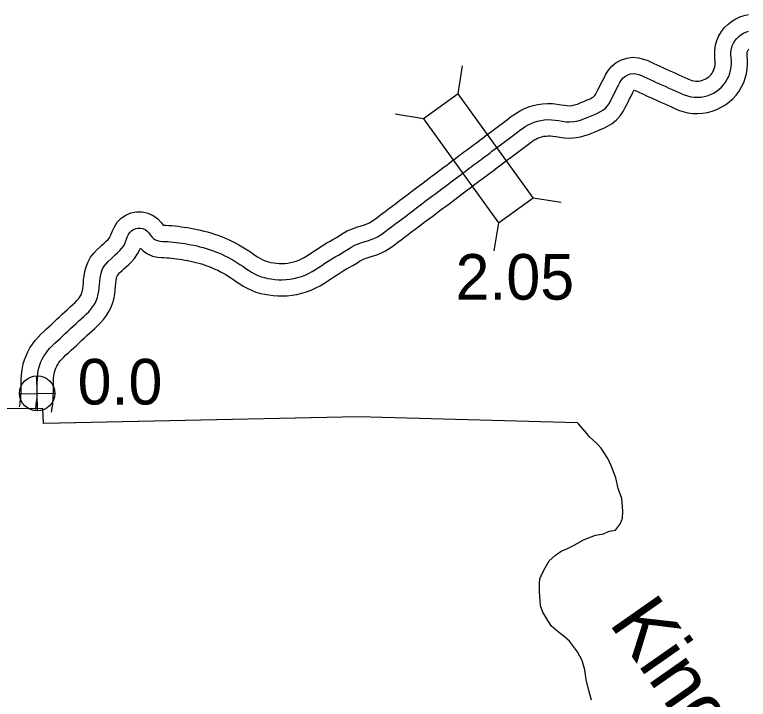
# Model space of a CAD drawing. Extents: x 31699 to 244310, y -8841 to 11474.
# Drawn here: x 136950.9 to 137404, y 322.5 to 745.6 of the extents above; entities that cross this region are included whole.
import ezdxf

# ---------------------------------------------------------------- set-up
doc = ezdxf.new("R2010")
doc.units = 0
for name, color, linetype in [('B_Logo', 7, 'Continuous'), ('Level 21', 7, 'Continuous'), ('Level 55', 7, 'Continuous'), ('R_Draft', 7, 'Continuous'), ('R_Logo', 7, 'Continuous'), ('R_XS_EARTHWORK_STAGE1', 7, 'Continuous'), ('S_WALL', 7, 'Continuous'), ('S_WALL_ANNOT', 7, 'Continuous')]:
    doc.layers.add(name, color=color, linetype=linetype)

msp = doc.modelspace()

# ---------------------------------------------------------------- linework, layer by layer
at = {"layer": 'B_Logo'}
for points in [[(137399.44, 733.26), (137400.91, 734.17), (137402.46, 734.87), (137404.07, 735.39)], [(137247.06, 662.25), (137248.53, 663.35), (137250.06, 664.49), (137251.62, 665.65), (137253.21, 666.84), (137254.82, 668.04), (137256.45, 669.25), (137258.08, 670.47), (137259.71, 671.72), (137261.34, 672.96), (137262.96, 674.18), (137264.58, 675.38), (137266.25, 676.5), (137268, 677.52), (137269.85, 678.41), (137271.78, 679.17), (137273.79, 679.79), (137275.86, 680.28), (137277.99, 680.6), (137280.17, 680.75), (137282.39, 680.72), (137284.61, 680.49), (137286.85, 680.13), (137289.09, 679.74), (137291.35, 679.46), (137293.62, 679.37), (137296.52, 679.58), (137298.1, 679.91), (137300.28, 680.47), (137301.78, 680.95), (137304.46, 682.03), (137306.48, 682.9), (137308.48, 683.78), (137310.44, 684.65), (137312.34, 685.58), (137314.11, 686.64), (137315.68, 687.9), (137317.03, 689.35), (137318.17, 691.01), (137319.14, 692.81), (137320.08, 694.67), (137321.01, 696.55), (137321.94, 698.41), (137322.86, 700.25), (137323.76, 702.04), (137324.66, 703.74), (137325.65, 705.29), (137326.78, 706.63), (137328.08, 707.71), (137329.54, 708.51), (137331.14, 709.02), (137332.83, 709.22), (137334.56, 709.1), (137336.28, 708.68), (137337.99, 708.01), (137339.71, 707.22), (137341.49, 706.38), (137343.32, 705.53), (137345.21, 704.68), (137347.14, 703.81), (137349.08, 702.93), (137351.04, 702.05), (137352.99, 701.16), (137354.94, 700.28), (137356.88, 699.4), (137358.82, 698.53), (137360.72, 697.68), (137362.56, 696.83), (137364.46, 696.04), (137366.4, 695.38), (137368.4, 694.89), (137370.44, 694.61), (137372.49, 694.55), (137374.56, 694.69), (137376.62, 695.02), (137378.64, 695.55), (137380.59, 696.27), (137382.47, 697.17), (137384.22, 698.25), (137385.85, 699.48), (137387.36, 700.82), (137388.75, 702.3), (137389.98, 703.93), (137391.02, 705.67), (137391.88, 707.52), (137392.55, 709.42), (137393.06, 711.35), (137393.39, 713.3), (137393.53, 715.24), (137393.5, 717.17), (137393.35, 719.07), (137393.22, 720.93), (137393.26, 722.76), (137393.53, 724.56), (137394.02, 726.31), (137394.75, 727.97), (137395.68, 729.53), (137396.79, 730.94), (137398.05, 732.19), (137399.44, 733.26)], [(137059.65, 603.49), (137061.51, 603.1), (137063.39, 602.68), (137065.3, 602.22), (137067.22, 601.71), (137069.14, 601.15), (137071.08, 600.54), (137073.01, 599.87), (137074.94, 599.16), (137076.85, 598.38), (137078.76, 597.53), (137080.65, 596.62), (137082.53, 595.68), (137084.4, 594.68), (137086.25, 593.62), (137088.1, 592.51), (137089.94, 591.33), (137091.77, 590.11), (137093.57, 588.86), (137095.37, 587.64), (137097.2, 586.49), (137099.08, 585.42), (137101.03, 584.5), (137103.04, 583.72), (137105.11, 583.13), (137107.22, 582.67), (137109.38, 582.29), (137111.58, 582.01), (137113.83, 581.86), (137116.14, 581.83), (137118.49, 581.94), (137120.86, 582.19), (137123.25, 582.6), (137125.62, 583.14), (137127.95, 583.85), (137130.22, 584.7), (137132.43, 585.7), (137134.54, 586.84), (137136.57, 588.06), (137138.54, 589.35), (137140.52, 590.68), (137142.53, 592.04), (137144.58, 593.38), (137146.66, 594.67), (137148.74, 595.9), (137150.8, 597.08), (137152.43, 598.09), (137154.88, 599.42), (137156.93, 600.62), (137159.14, 602.11), (137160.61, 602.98), (137163.1, 603.98), (137165.2, 604.77), (137167.33, 605.46), (137169.47, 606.12), (137171.58, 606.85), (137173.66, 607.73), (137174.91, 608.38), (137177.65, 610.09), (137179.59, 611.5), (137181.57, 612.98), (137183.61, 614.5), (137185.68, 616.07), (137187.81, 617.68), (137189.99, 619.33), (137192.22, 621), (137194.5, 622.72), (137196.79, 624.46), (137199.04, 626.16), (137201.22, 627.81), (137202.21, 628.55), (137205.32, 630.9), (137207.55, 632.58), (137209.15, 633.78), (137211.02, 635.18), (137212.89, 636.59), (137214.79, 638.03), (137216.71, 639.47), (137218.6, 640.87), (137220.41, 642.23), (137222.11, 643.52), (137223.7, 644.72), (137225.17, 645.82), (137226.55, 646.86), (137227.86, 647.85), (137229.13, 648.81), (137230.38, 649.76), (137231.63, 650.7), (137232.88, 651.62), (137234.1, 652.53), (137235.32, 653.43), (137236.54, 654.33), (137237.77, 655.26), (137239.03, 656.19), (137240.3, 657.14), (137241.59, 658.11), (137242.9, 659.11), (137244.25, 660.13), (137245.64, 661.18), (137247.06, 662.25)], [(136963.71, 501.64), (136963.88, 502.63), (136964.07, 503.75), (136964.25, 504.92), (136964.43, 506.19), (136964.58, 507.52), (136964.7, 508.92), (136964.75, 510.36), (136964.81, 511.88), (136964.82, 513.43), (136964.84, 515.35), (136964.85, 516.66), (136964.86, 518.36), (136964.88, 520.09), (136964.97, 521.87), (136965.14, 523.68), (136965.43, 525.52), (136965.86, 527.35), (136966.42, 529.17), (136967.12, 531), (136967.94, 532.81), (136968.91, 534.59), (136970.02, 536.33), (136971.27, 538), (136972.66, 539.6), (136974.16, 541.13), (136975.72, 542.62), (136977.31, 544.09), (136978.91, 545.57), (136980.53, 547.07), (136982.16, 548.58), (136983.79, 550.1), (136985.42, 551.62), (136987.05, 553.13), (136988.68, 554.64), (136990.3, 556.14), (136991.93, 557.63), (136993.54, 559.1), (136995.11, 560.57), (136996.6, 562.04), (136997.99, 563.6), (136999.23, 565.26), (137000.32, 567.03), (137001.24, 568.88), (137001.96, 570.79), (137002.3, 572.09), (137002.78, 574.73), (137003.04, 576.74), (137003.26, 578.77), (137003.41, 580.71), (137003.69, 582.82), (137004.02, 584.81), (137004.5, 586.71), (137005.21, 588.51), (137006.16, 590.2), (137007.34, 591.75), (137008.68, 593.16), (137010.42, 594.78), (137011.55, 595.82), (137012.98, 597.14), (137014.39, 598.48), (137015.79, 599.83), (137017.09, 601.27), (137018.2, 602.87), (137019.06, 604.59), (137019.76, 606.35), (137020.43, 608.09), (137021.18, 609.69), (137022.07, 611.03), (137023.11, 612.09), (137024.3, 612.9), (137025.62, 613.45), (137027.05, 613.73), (137028.53, 613.72), (137030.03, 613.41), (137031.45, 612.77), (137032.7, 611.86), (137033.74, 610.75), (137034.64, 609.56), (137035.55, 608.4), (137036.58, 607.38), (137037.79, 606.56), (137039.13, 605.98), (137040.6, 605.67), (137042.14, 605.55), (137043.74, 605.48), (137045.4, 605.4), (137047.1, 605.28), (137048.84, 605.12), (137050.61, 604.93), (137052.37, 604.7), (137054.17, 604.46), (137055.99, 604.16), (137057.82, 603.85), (137059.65, 603.49)]]:
    msp.add_lwpolyline(points, dxfattribs=at)
at = {"layer": 'Level 21'}
for p, q in [((136965.03, 500.73), (136964.53, 522.43)), ((136953.93, 511.33), (136975.63, 511.83))]:
    msp.add_line(p, q, dxfattribs=at)
msp.add_circle((136964.78, 511.58), 10.85, dxfattribs=at)
at = {"layer": 'Level 55'}
for p, q in [((137393.3, 741.16), (137394.23, 741.8)), ((137241.04, 670.23), (137241.06, 670.25)), ((137253.07, 654.26), (137253.05, 654.24)), ((137061.55, 613.31), (137061.7, 613.28)), ((137057.75, 593.67), (137057.59, 593.7))]:
    msp.add_line(p, q, dxfattribs=at)
for points in [[(137394.23, 741.8), (137396.21, 743.01), (137398.83, 744.21), (137401.49, 745.07), (137404.16, 745.63)], [(137241.06, 670.25), (137242.56, 671.37), (137244.1, 672.51), (137245.64, 673.66), (137247.22, 674.85), (137248.85, 676.06), (137250.46, 677.26), (137252.05, 678.45), (137253.65, 679.67), (137255.3, 680.93), (137256.97, 682.19), (137258.82, 683.56), (137260.95, 684.98), (137263.3, 686.35), (137265.83, 687.58), (137268.46, 688.61), (137271.17, 689.45), (137273.97, 690.11), (137276.9, 690.55), (137279.91, 690.76), (137282.96, 690.71), (137285.93, 690.41), (137288.5, 689.99), (137290.55, 689.64), (137292.17, 689.44), (137293.47, 689.38), (137295.13, 689.5), (137295.82, 689.65), (137297.51, 690.08), (137298.39, 690.36), (137300.61, 691.26), (137302.48, 692.07), (137304.43, 692.93), (137306.21, 693.72), (137307.56, 694.38), (137308.4, 694.88), (137308.86, 695.25), (137309.2, 695.61), (137309.62, 696.24), (137310.28, 697.45), (137311.13, 699.13), (137312.05, 700.99), (137312.99, 702.88), (137313.92, 704.74), (137314.87, 706.63), (137316.02, 708.79), (137317.58, 711.23), (137319.69, 713.75), (137322.45, 716.03), (137325.59, 717.74), (137328.99, 718.83), (137332.58, 719.27), (137336.12, 719.02), (137339.31, 718.23), (137341.91, 717.22), (137343.93, 716.28), (137345.72, 715.44), (137347.47, 714.63), (137349.33, 713.8), (137351.27, 712.92), (137353.2, 712.04), (137355.15, 711.16), (137357.12, 710.27), (137359.08, 709.38), (137360.98, 708.52), (137362.9, 707.67), (137364.87, 706.78), (137366.59, 705.98), (137368.01, 705.39), (137369.2, 704.99), (137370.27, 704.73), (137371.27, 704.59), (137372.31, 704.56), (137373.42, 704.63), (137374.55, 704.82), (137375.63, 705.1), (137376.69, 705.49), (137377.67, 705.96), (137378.57, 706.51), (137379.51, 707.23), (137380.39, 708), (137381.09, 708.75), (137381.67, 709.52), (137382.17, 710.35), (137382.61, 711.3), (137382.99, 712.38), (137383.27, 713.46), (137383.45, 714.49), (137383.52, 715.54), (137383.51, 716.71), (137383.38, 718.33), (137383.21, 720.68), (137383.27, 723.61), (137383.73, 726.68), (137384.59, 729.7), (137385.84, 732.55), (137387.42, 735.19), (137389.31, 737.61), (137391.45, 739.72), (137393.3, 741.16)], [(137253.05, 654.24), (137254.51, 655.33), (137256.03, 656.46), (137257.61, 657.64), (137259.2, 658.83), (137260.8, 660.02), (137262.43, 661.24), (137264.1, 662.49), (137265.77, 663.76), (137267.39, 664.99), (137268.95, 666.17), (137270.33, 667.2), (137271.55, 668.01), (137272.71, 668.68), (137273.87, 669.25), (137275.09, 669.73), (137276.42, 670.14), (137277.76, 670.45), (137279.08, 670.65), (137280.43, 670.75), (137281.81, 670.72), (137283.3, 670.57), (137285.19, 670.26), (137287.63, 669.85), (137290.54, 669.49), (137293.77, 669.36), (137297.9, 669.65), (137300.38, 670.17), (137303.05, 670.86), (137305.18, 671.54), (137308.31, 672.8), (137310.48, 673.74), (137312.53, 674.64), (137314.67, 675.59), (137317.11, 676.78), (137319.83, 678.41), (137322.5, 680.55), (137324.87, 683.09), (137326.71, 685.79), (137328.01, 688.18), (137329.03, 690.2), (137329.97, 692.1), (137330.88, 693.95), (137331.79, 695.76), (137332.64, 697.45), (137333.3, 698.69), (137333.51, 699.02), (137334.07, 698.81), (137335.49, 698.15), (137337.26, 697.32), (137339.17, 696.43), (137341.1, 695.57), (137343.01, 694.7), (137344.96, 693.82), (137346.92, 692.94), (137348.86, 692.06), (137350.81, 691.17), (137352.79, 690.27), (137354.75, 689.4), (137356.57, 688.58), (137358.53, 687.68), (137360.91, 686.68), (137363.6, 685.76), (137366.53, 685.05), (137369.6, 684.63), (137372.68, 684.54), (137375.71, 684.74), (137378.69, 685.23), (137381.64, 686), (137384.5, 687.06), (137387.27, 688.38), (137389.88, 689.99), (137392.18, 691.73), (137394.34, 693.64), (137396.41, 695.85), (137398.28, 698.33), (137399.87, 700.99), (137401.14, 703.74), (137402.11, 706.47), (137402.85, 709.25), (137403.33, 712.11), (137403.53, 714.95), (137403.5, 717.63), (137403.33, 719.81), (137403.23, 721.18), (137403.24, 721.92), (137403.32, 722.44), (137403.46, 722.91), (137403.66, 723.39), (137403.94, 723.86), (137404.27, 724.27)], [(137061.7, 613.28), (137063.62, 612.87), (137065.65, 612.42), (137067.74, 611.92), (137069.91, 611.35), (137072.06, 610.71), (137074.21, 610.04), (137076.37, 609.3), (137078.57, 608.48), (137080.78, 607.57), (137082.95, 606.61), (137085.06, 605.6), (137087.15, 604.55), (137089.24, 603.43), (137091.31, 602.25), (137093.37, 601.01), (137095.41, 599.71), (137097.4, 598.38), (137099.23, 597.1), (137100.86, 596), (137102.32, 595.07), (137103.68, 594.31), (137104.97, 593.69), (137106.23, 593.21), (137107.55, 592.83), (137109.14, 592.49), (137110.87, 592.18), (137112.55, 591.97), (137114.24, 591.85), (137115.96, 591.83), (137117.72, 591.92), (137119.51, 592.11), (137121.28, 592.41), (137123.05, 592.81), (137124.74, 593.32), (137126.39, 593.94), (137127.99, 594.67), (137129.6, 595.53), (137131.25, 596.53), (137133.01, 597.68), (137134.93, 598.97), (137136.99, 600.36), (137139.2, 601.81), (137141.48, 603.23), (137143.72, 604.55), (137145.69, 605.67), (137147.4, 606.74), (137149.96, 608.12), (137151.59, 609.09), (137153.8, 610.57), (137156.17, 611.98), (137159.47, 613.3), (137161.9, 614.22), (137164.32, 614.99), (137166.35, 615.63), (137168, 616.19), (137169.42, 616.79), (137169.97, 617.08), (137172.06, 618.38), (137173.66, 619.55), (137175.58, 620.98), (137177.6, 622.49), (137179.65, 624.04), (137181.77, 625.65), (137183.98, 627.32), (137186.21, 629), (137188.47, 630.69), (137190.75, 632.43), (137193.01, 634.14), (137195.2, 635.79), (137196.18, 636.53), (137199.3, 638.89), (137201.54, 640.57), (137203.16, 641.79), (137205.02, 643.17), (137206.86, 644.56), (137208.77, 646.02), (137210.73, 647.48), (137212.61, 648.88), (137214.38, 650.21), (137216.08, 651.5), (137217.69, 652.71), (137219.16, 653.82), (137220.54, 654.86), (137221.84, 655.83), (137223.09, 656.78), (137224.36, 657.74), (137225.65, 658.71), (137226.91, 659.64), (137228.15, 660.57), (137229.38, 661.47), (137230.56, 662.35), (137231.79, 663.27), (137233.05, 664.21), (137234.3, 665.14), (137235.56, 666.09), (137236.86, 667.08), (137238.22, 668.1), (137239.61, 669.16), (137241.04, 670.23)], [(137057.59, 593.7), (137059.39, 593.33), (137061.13, 592.94), (137062.86, 592.52), (137064.53, 592.08), (137066.22, 591.58), (137067.95, 591.04), (137069.66, 590.45), (137071.31, 589.84), (137072.93, 589.18), (137074.57, 588.45), (137076.25, 587.65), (137077.92, 586.81), (137079.56, 585.92), (137081.19, 584.99), (137082.82, 584.01), (137084.47, 582.96), (137086.15, 581.84), (137087.91, 580.62), (137089.89, 579.27), (137092.07, 577.9), (137094.47, 576.54), (137097.09, 575.3), (137099.86, 574.24), (137102.66, 573.42), (137105.31, 572.85), (137107.89, 572.4), (137110.61, 572.06), (137113.43, 571.86), (137116.32, 571.83), (137119.25, 571.97), (137122.21, 572.28), (137125.21, 572.79), (137128.19, 573.48), (137131.16, 574.37), (137134.06, 575.46), (137136.86, 576.73), (137139.48, 578.14), (137141.9, 579.59), (137144.07, 581.02), (137146.11, 582.39), (137148.07, 583.71), (137149.95, 584.95), (137151.84, 586.12), (137153.76, 587.26), (137155.92, 588.48), (137157.45, 589.43), (137159.81, 590.71), (137162.26, 592.16), (137164.49, 593.65), (137165.04, 593.98), (137166.73, 594.66), (137168.5, 595.33), (137170.35, 595.92), (137172.58, 596.62), (137175.17, 597.51), (137177.91, 598.67), (137179.85, 599.67), (137183.25, 601.79), (137185.53, 603.45), (137187.56, 604.97), (137189.62, 606.51), (137191.72, 608.1), (137193.85, 609.71), (137196, 611.34), (137198.23, 613.01), (137200.53, 614.74), (137202.83, 616.49), (137205.07, 618.18), (137207.25, 619.82), (137208.23, 620.57), (137211.34, 622.92), (137213.55, 624.58), (137215.14, 625.77), (137217.03, 627.18), (137218.93, 628.61), (137220.81, 630.04), (137222.69, 631.45), (137224.59, 632.87), (137226.43, 634.25), (137228.13, 635.54), (137229.7, 636.72), (137231.18, 637.83), (137232.56, 638.87), (137233.88, 639.86), (137235.17, 640.84), (137236.41, 641.78), (137237.62, 642.68), (137238.85, 643.6), (137240.05, 644.49), (137241.26, 645.39), (137242.52, 646.32), (137243.76, 647.24), (137245.01, 648.18), (137246.3, 649.14), (137247.62, 650.14), (137248.94, 651.14), (137250.28, 652.15), (137251.66, 653.19), (137253.07, 654.26)], [(136953.85, 503.3), (136954.02, 504.31), (136954.2, 505.37), (136954.36, 506.4), (136954.51, 507.45), (136954.63, 508.5), (136954.71, 509.52), (136954.76, 510.76), (136954.82, 512.12), (136954.82, 513.5), (136954.84, 515.43), (136954.85, 516.72), (136954.86, 518.44), (136954.88, 520.42), (136955, 522.59), (136955.21, 524.94), (136955.62, 527.45), (136956.2, 529.96), (136956.96, 532.42), (136957.88, 534.85), (136958.99, 537.28), (136960.29, 539.68), (136961.79, 542.02), (136963.49, 544.29), (136965.31, 546.38), (136967.13, 548.24), (136968.87, 549.9), (136970.51, 551.43), (136972.12, 552.92), (136973.74, 554.41), (136975.34, 555.9), (136976.97, 557.41), (136978.61, 558.94), (136980.26, 560.47), (136981.89, 561.98), (136983.53, 563.5), (136985.17, 565), (136986.75, 566.45), (136988.18, 567.78), (136989.34, 568.93), (136990.24, 569.93), (136990.94, 570.88), (136991.57, 571.89), (136992.06, 572.88), (136992.42, 573.85), (136992.54, 574.29), (136992.9, 576.24), (136993.1, 577.9), (136993.3, 579.71), (136993.46, 581.77), (136993.8, 584.29), (136994.22, 586.84), (136994.96, 589.79), (136996.17, 592.83), (136997.78, 595.7), (136999.7, 598.23), (137001.65, 600.28), (137003.63, 602.11), (137004.76, 603.16), (137006.14, 604.45), (137007.48, 605.71), (137008.59, 606.78), (137009.24, 607.5), (137009.57, 607.98), (137009.93, 608.69), (137010.45, 609.99), (137011.22, 612.02), (137012.45, 614.61), (137014.26, 617.34), (137016.65, 619.8), (137019.53, 621.75), (137022.72, 623.07), (137026.12, 623.74), (137029.59, 623.71), (137033.12, 622.98), (137036.48, 621.47), (137039.36, 619.39), (137041.41, 617.19), (137042.57, 615.65), (137042.66, 615.54), (137042.74, 615.53), (137044.19, 615.47), (137045.98, 615.38), (137047.9, 615.25), (137049.84, 615.07), (137051.78, 614.86), (137053.68, 614.62), (137055.66, 614.35), (137057.65, 614.02), (137059.62, 613.68), (137061.55, 613.31)], [(136973.57, 499.98), (136973.73, 500.95), (136973.93, 502.12), (136974.14, 503.45), (136974.35, 504.93), (136974.54, 506.55), (136974.68, 508.33), (136974.74, 509.97), (136974.81, 511.64), (136974.82, 513.36), (136974.84, 515.27), (136974.85, 516.6), (136974.85, 518.27), (136974.87, 519.76), (136974.95, 521.14), (136975.07, 522.43), (136975.25, 523.58), (136975.52, 524.74), (136975.89, 525.92), (136976.35, 527.15), (136976.9, 528.34), (136977.52, 529.5), (136978.24, 530.63), (136979.06, 531.71), (136980.02, 532.82), (136981.19, 534.02), (136982.57, 535.33), (136984.1, 536.75), (136985.7, 538.23), (136987.32, 539.73), (136988.97, 541.26), (136990.61, 542.79), (136992.23, 544.29), (136993.84, 545.79), (136995.46, 547.29), (136997.07, 548.78), (136998.69, 550.25), (137000.32, 551.75), (137002.04, 553.35), (137003.85, 555.15), (137005.75, 557.27), (137007.52, 559.65), (137009.07, 562.17), (137010.42, 564.88), (137011.49, 567.73), (137012.07, 569.89), (137012.67, 573.21), (137012.97, 575.58), (137013.21, 577.83), (137013.36, 579.64), (137013.59, 581.36), (137013.82, 582.78), (137014.04, 583.63), (137014.26, 584.2), (137014.54, 584.69), (137014.97, 585.26), (137015.71, 586.05), (137017.21, 587.44), (137018.35, 588.49), (137019.81, 589.84), (137021.3, 591.25), (137022.99, 592.88), (137024.95, 595.05), (137026.82, 597.75), (137028.19, 600.48), (137028.51, 601.29), (137030.21, 599.62), (137032.97, 597.74), (137036.08, 596.41), (137039.15, 595.75), (137041.54, 595.56), (137043.29, 595.49), (137044.81, 595.41), (137046.3, 595.31), (137047.84, 595.17), (137049.43, 595), (137051.06, 594.79), (137052.69, 594.57), (137054.33, 594.3), (137056.01, 594.01), (137057.75, 593.67)]]:
    msp.add_lwpolyline(points, dxfattribs=at)
at = {"layer": 'R_Logo'}
for points in [[(137307.13, 322), (137305.48, 327.98), (137303.89, 334.83), (137302.98, 340.82), (137301.28, 346.53), (137298.58, 351.89), (137293.52, 358.54), (137290.21, 361.29), (137286.76, 363.96), (137282.42, 367.82), (137280.22, 371.25), (137277, 376.34), (137275.72, 380.32), (137275.03, 389.25), (137275.01, 393.99), (137275.29, 397), (137276.89, 400.7), (137278.43, 403.8), (137281.02, 408.05), (137284.89, 411.6), (137288.38, 414.06), (137291.82, 415.46), (137296.91, 417.95), (137302.19, 421.12), (137309.61, 424.06), (137314.46, 424.88), (137317.96, 426.48), (137321.95, 427.15), (137325.08, 431.15), (137326.22, 434.57), (137326.54, 438.79), (137325.87, 446.58), (137323.55, 452.89), (137322.24, 459.34), (137319.51, 466.36), (137317.21, 471.4), (137313.1, 477.73), (137310.58, 480.49), (137305.76, 484.94), (137304.2, 486.72), (137301.81, 489.61), (137299.15, 492.83), (137298.41, 493.49), (137162.96, 497.12), (136968.7, 493.07), (136968.2, 502.34), (136797.77, 500.73)], [(137307.13, 322), (137305.48, 327.98), (137303.89, 334.83), (137302.98, 340.82), (137301.28, 346.53), (137298.58, 351.89), (137293.52, 358.54), (137290.21, 361.29), (137286.76, 363.96), (137282.42, 367.82), (137280.22, 371.25), (137277, 376.34), (137275.72, 380.32), (137275.03, 389.25), (137275.01, 393.99), (137275.29, 397), (137276.89, 400.7), (137278.43, 403.8), (137281.02, 408.05), (137284.89, 411.6), (137288.38, 414.06), (137291.82, 415.46), (137296.91, 417.95), (137302.19, 421.12), (137309.61, 424.06), (137314.46, 424.88), (137317.96, 426.48), (137321.95, 427.15), (137325.08, 431.15), (137326.22, 434.57), (137326.54, 438.79), (137325.87, 446.58), (137323.55, 452.89), (137322.24, 459.34), (137319.51, 466.36), (137317.21, 471.4), (137313.1, 477.73), (137310.58, 480.49), (137305.76, 484.94), (137304.2, 486.72), (137301.81, 489.61), (137299.15, 492.83), (137298.41, 493.49), (137162.96, 497.12), (136978.67, 493.28)]]:
    msp.add_lwpolyline(points, dxfattribs=at)
at = {"layer": 'R_XS_EARTHWORK_STAGE1'}
for p, q in [((137224.73, 696.69), (137227.53, 714.06)), ((137203.32, 681.23), (137185.95, 684.04)), ((137271.09, 632.48), (137288.47, 629.68)), ((137249.69, 617.03), (137246.89, 599.65))]:
    msp.add_line(p, q, dxfattribs=at)
msp.add_lwpolyline([(137203.32, 681.23), (137249.69, 617.03), (137271.09, 632.48), (137224.73, 696.69)], close=True, dxfattribs=at)

# ---------------------------------------------------------------- texts
at = {"layer": 'R_Draft'}
msp.add_text('Kings', height=35.2, rotation=305, dxfattribs=at).set_placement((137317.47, 369.71))
at = {"layer": 'S_WALL'}
msp.add_text('2.05', height=28.16, dxfattribs=at).set_placement((137223.14, 569.53))
at = {"layer": 'S_WALL_ANNOT'}
msp.add_text('0.0', height=28.16, dxfattribs=at).set_placement((136989.76, 504.72))

doc.saveas('drawing.dxf')
